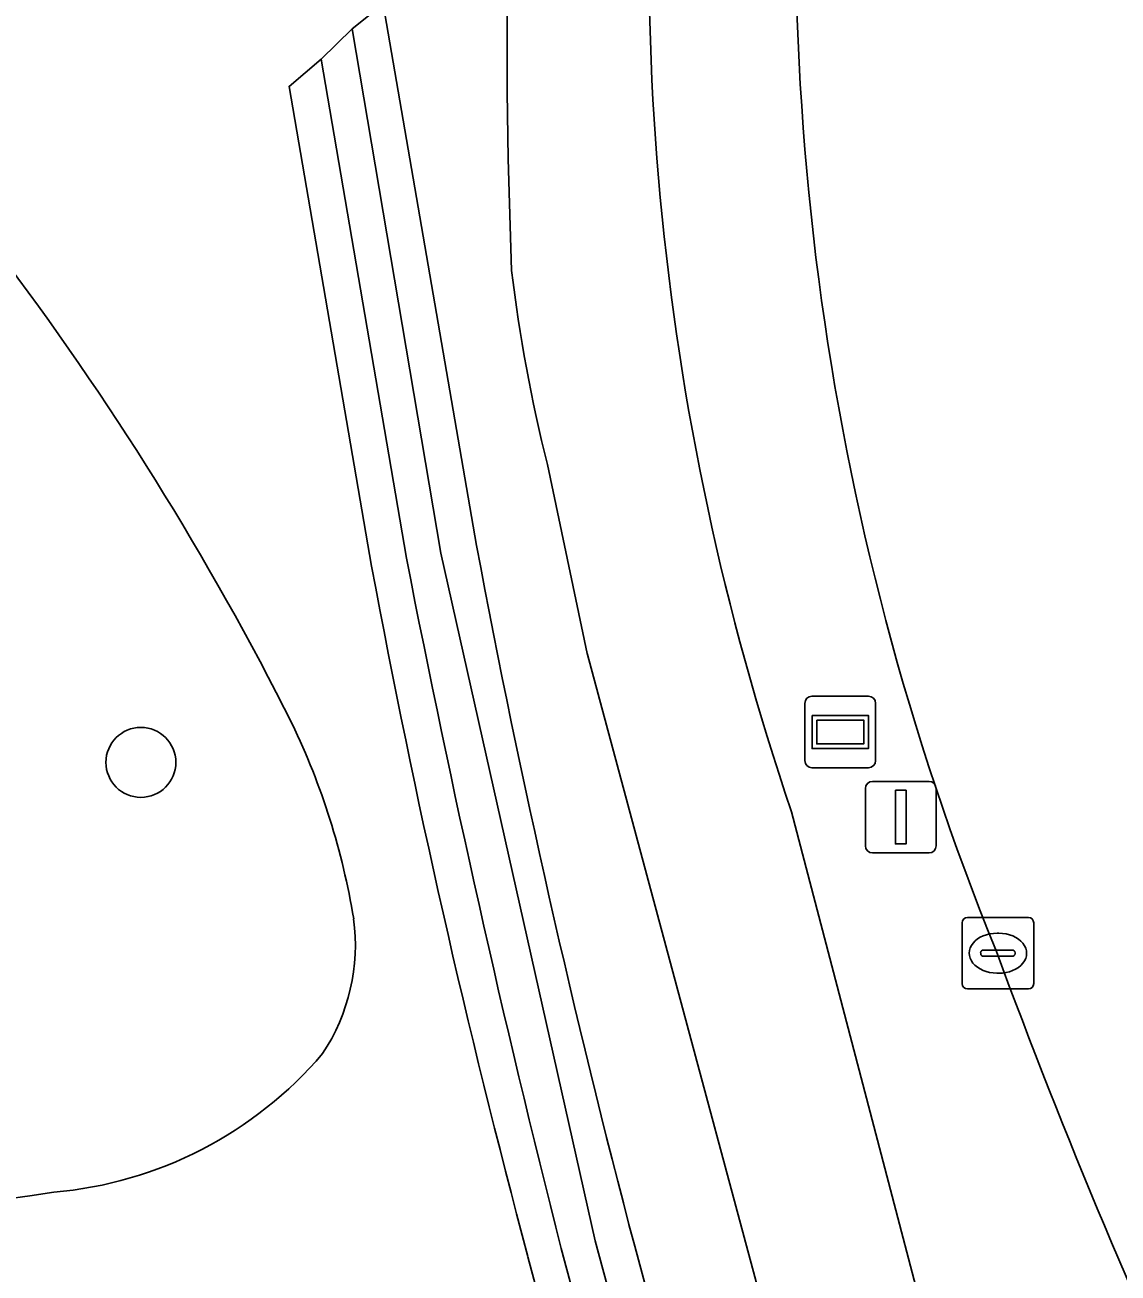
# Model space of a CAD drawing. Extents: x 160675 to 161153, y 383241 to 383714.
# Drawn here: x 161069.19 to 161084.47, y 383279.29 to 383296.74 of the extents above; entities that cross this region are included whole.
import ezdxf

# ---------------------------------------------------------------- set-up
doc = ezdxf.new("R2010")
doc.units = 0
for name, color, linetype in [('IMGEO_Berm_groen', 7, 'Continuous'), ('IMGEO_Boom', 7, 'Continuous'), ('IMGEO_Fietspad_gesloten', 7, 'Continuous'), ('IMGEO_Groenvoorziening', 7, 'Continuous'), ('IMGEO_Kolk', 7, 'Continuous'), ('IMGEO_Lichtmast', 7, 'Continuous'), ('IMGEO_Rijbaan_lokaal_gesloten', 7, 'Continuous'), ('IMGEO_Voetpad_open', 7, 'Continuous'), ('IMGEO_Wegwijzer', 7, 'Continuous')]:
    doc.layers.add(name, color=color, linetype=linetype)

msp = doc.modelspace()

# ---------------------------------------------------------------- linework, layer by layer
at = {"layer": 'IMGEO_Berm_groen'}
msp.add_lwpolyline([(161079.909, 383285.742), (161084.694, 383267.466)], dxfattribs=at)
for centre, radius, start, end in [((161115.333, 383297.8), 37.42, 171.8377, 198.7986), ((161117.973, 383298.123), 38.005, 172.7545, 202.1608), ((161167.647, 383314.992), 90.426, 200.18697, 210.62139)]:
    msp.add_arc(centre, radius, start, end, dxfattribs=at)
at = {"layer": 'IMGEO_Boom'}
msp.add_circle((161070.811, 383286.433), 0.489, dxfattribs=at)
at = {"layer": 'IMGEO_Fietspad_gesloten'}
for points in [[(161076.497, 383290.599), (161077.053, 383287.957), (161077.057, 383287.94), (161084.227, 383261.283)], [(161084.694, 383267.466), (161079.909, 383285.742)]]:
    msp.add_lwpolyline(points, dxfattribs=at)
for centre, radius, start, end in [((161155.631, 383296.511), 79.7, 175.11724, 182.3005), ((161115.333, 383297.8), 37.42, 171.8377, 198.7986), ((161096.876, 383295.765), 21.024, 186.7007, 194.2248)]:
    msp.add_arc(centre, radius, start, end, dxfattribs=at)
at = {"layer": 'IMGEO_Groenvoorziening'}
for centre, radius, start, end in [((161034.685, 383267.732), 42.809, 26.7092, 37.1677), ((161063.745, 383282.575), 10.18, 9.4396, 25.5935), ((161071.051, 383283.884), 2.759, 326.4895, 7.5079), ((161069.11, 383285.975), 5.573, 274.9658, 319.5697), ((161066.108, 383302.091), 21.946, 250.8911, 279.1338)]:
    msp.add_arc(centre, radius, start, end, dxfattribs=at)
at = {"layer": 'IMGEO_Kolk'}
for p, q in [((161082.295, 383283.339), (161082.295, 383284.191)), ((161082.37, 383284.265), (161083.222, 383284.265)), ((161083.296, 383284.191), (161083.296, 383283.339)), ((161082.783, 383284.045), (161082.808, 383284.045)), ((161082.597, 383283.808), (161082.995, 383283.808)), ((161082.554, 383283.759), (161082.554, 383283.771)), ((161082.992, 383283.722), (161082.594, 383283.722)), ((161083.038, 383283.771), (161083.038, 383283.759)), ((161082.806, 383283.485), (161082.781, 383283.485)), ((161083.222, 383283.265), (161082.37, 383283.265))]:
    msp.add_line(p, q, dxfattribs=at)
for points in [[(161082.295, 383283.339), (161082.295, 383284.191)], [(161082.37, 383284.265), (161083.222, 383284.265)], [(161083.296, 383284.191), (161083.296, 383283.339)], [(161083.222, 383283.265), (161082.37, 383283.265)]]:
    msp.add_lwpolyline(points, dxfattribs=at)
for centre, radius, start, end in [((161082.372, 383284.189), 0.0765, 91.552, 178.448), ((161082.372, 383284.189), 0.0765, 91.552, 178.448), ((161083.22, 383284.189), 0.0765, 1.552, 88.448), ((161083.22, 383284.189), 0.0765, 1.552, 88.448), ((161082.594, 383283.768), 0.0403, 85.8775, 175.7526), ((161082.999, 383283.77), 0.0386, 1.7309, 96.639), ((161082.591, 383283.758), 0.0366, 178.938, 274.7102), ((161082.995, 383283.765), 0.043, 264.8664, 352.4533), ((161082.372, 383283.341), 0.0765, 181.552, 268.448), ((161082.372, 383283.341), 0.0765, 181.552, 268.448), ((161083.22, 383283.341), 0.0765, 271.552, 358.448), ((161083.22, 383283.341), 0.0765, 271.552, 358.448)]:
    msp.add_arc(centre, radius, start, end, dxfattribs=at)
for centre, major_axis, ratio, start_param, end_param in [((161082.782, 383283.765), (-0.387, 0.002), 0.722429, 4.712389, 7.853982), ((161082.807, 383283.765), (-0.39, 0.002), 0.717154, 1.570796, 4.712389)]:
    msp.add_ellipse(centre, major_axis=major_axis, ratio=ratio, start_param=start_param, end_param=end_param, dxfattribs=at)
at = {"layer": 'IMGEO_Lichtmast'}
for p, q in [((161080.942, 383285.267), (161080.942, 383286.067)), ((161080.942, 383286.067), (161080.942, 383285.267)), ((161081.042, 383286.167), (161081.832, 383286.167)), ((161081.832, 383286.167), (161081.042, 383286.167)), ((161081.932, 383286.067), (161081.932, 383285.267)), ((161081.932, 383285.267), (161081.932, 383286.067)), ((161081.832, 383285.167), (161081.042, 383285.167)), ((161081.042, 383285.167), (161081.832, 383285.167))]:
    msp.add_line(p, q, dxfattribs=at)
msp.add_lwpolyline([(161081.362, 383286.042), (161081.512, 383286.042), (161081.512, 383285.292), (161081.362, 383285.292), (161081.362, 383286.042)], dxfattribs=at)
for centre, start, end in [((161081.042, 383286.067), 90, 180), ((161081.042, 383286.067), 90, 180), ((161081.832, 383286.067), 0, 90), ((161081.832, 383286.067), 360, 90), ((161081.042, 383285.267), 180, 270), ((161081.042, 383285.267), 180, 270), ((161081.832, 383285.267), 270, 0), ((161081.832, 383285.267), 270, 0)]:
    msp.add_arc(centre, 0.1, start, end, dxfattribs=at)
at = {"layer": 'IMGEO_Rijbaan_lokaal_gesloten'}
for centre, radius, start, end in [((161117.973, 383298.123), 38.005, 172.7545, 202.1608), ((161167.647, 383314.992), 90.426, 200.18697, 210.62139)]:
    msp.add_arc(centre, radius, start, end, dxfattribs=at)
at = {"layer": 'IMGEO_Voetpad_open'}
for points in [[(160988.155, 383261.661), (160988.114, 383261.392), (160988.425, 383261.349), (160990.337, 383261.053), (160991.153, 383263.864), (160998.889, 383288.05), (160999.79, 383290.864), (161008.359, 383317.657), (161020.455, 383313.768), (161029.994, 383310.701), (161033.388, 383309.609), (161050.91, 383303.976), (161057.751, 383301.776), (161072.558, 383297.57), (161074.2, 383297.033), (161075.504, 383289.465)], [(161074.037, 383289.174), (161072.883, 383295.884), (161073.332, 383296.264), (161073.766, 383296.688), (161074.2, 383297.033), (161072.558, 383297.57), (161057.751, 383301.776), (161040.997, 383283.21), (161038.901, 383280.887)], [(161075.504, 383289.465), (161074.2, 383297.033), (161073.766, 383296.688), (161075.006, 383289.36), (161077.165, 383279.743), (161082.212, 383261.104), (161082.664, 383261.245), (161077.716, 383279.668)], [(161077.165, 383279.743), (161075.006, 383289.36), (161073.766, 383296.688), (161073.332, 383296.264), (161074.524, 383289.287)], [(161074.524, 383289.287), (161073.332, 383296.264), (161072.883, 383295.884), (161074.037, 383289.174)], [(161084.227, 383261.283), (161077.057, 383287.94), (161077.053, 383287.957), (161076.497, 383290.599)], [(161039.76, 383273.019), (161045.452, 383271.189), (161046.75, 383275.284), (161050.512, 383274.064), (161052.237, 383279.314), (161052.469, 383280.048), (161053.428, 383279.746), (161057.514, 383278.438), (161058.471, 383278.126), (161061.533, 383277.149), (161062.487, 383276.845), (161065.546, 383275.857), (161066.498, 383275.553), (161070.58, 383274.242), (161071.531, 383273.936), (161071.295, 383273.203), (161069.61, 383267.947), (161073.371, 383266.726), (161072.053, 383262.631), (161080.925, 383259.783), (161081.343, 383259.61), (161081.314, 383260.141), (161081.284, 383260.673), (161076.223, 383279.522)], [(161081.826, 383260.612), (161076.688, 383279.636)], [(161076.688, 383279.636), (161081.826, 383260.612)], [(161082.321, 383260.689), (161082.212, 383261.104), (161077.165, 383279.743)], [(161077.716, 383279.668), (161082.664, 383261.245), (161082.212, 383261.104), (161082.321, 383260.689)], [(161076.223, 383279.522), (161081.284, 383260.673), (161081.314, 383260.141), (161081.343, 383259.61), (161081.846, 383259.418)]]:
    msp.add_lwpolyline(points, dxfattribs=at)
for centre, radius, start, end in [((161155.631, 383296.511), 79.7, 175.11724, 182.3005), ((161034.685, 383267.732), 42.809, 26.7092, 37.1677), ((161096.876, 383295.765), 21.024, 186.7007, 194.2248), ((161213.026, 383315.367), 139.94, 190.66657, 194.77963), ((161213.026, 383315.367), 139.94, 190.66657, 194.77963), ((161249.081, 383323.359), 177.851, 191.04477, 194.23151), ((161249.081, 383323.359), 177.851, 191.04477, 194.23151), ((161199.05, 383312.414), 127.154, 190.53092, 194.99139), ((161199.05, 383312.414), 127.154, 190.53092, 194.99139), ((161063.745, 383282.575), 10.18, 9.4396, 25.5935), ((161071.051, 383283.884), 2.759, 326.4895, 7.5079), ((161069.11, 383285.975), 5.573, 274.9658, 319.5697), ((161066.108, 383302.091), 21.946, 250.8911, 279.1338)]:
    msp.add_arc(centre, radius, start, end, dxfattribs=at)
at = {"layer": 'IMGEO_Wegwijzer'}
for p, q in [((161080.195, 383287.358), (161080.985, 383287.358)), ((161080.985, 383287.358), (161080.195, 383287.358)), ((161080.095, 383286.458), (161080.095, 383287.258)), ((161080.095, 383287.258), (161080.095, 383286.458)), ((161081.085, 383287.258), (161081.085, 383286.458)), ((161081.085, 383286.458), (161081.085, 383287.258)), ((161080.985, 383286.358), (161080.195, 383286.358)), ((161080.195, 383286.358), (161080.985, 383286.358))]:
    msp.add_line(p, q, dxfattribs=at)
for points in [[(161080.196, 383287.09), (161080.984, 383287.09), (161080.984, 383286.626), (161080.196, 383286.626), (161080.196, 383287.09)], [(161080.261, 383287.025), (161080.261, 383286.691), (161080.919, 383286.691), (161080.919, 383287.025), (161080.261, 383287.025)]]:
    msp.add_lwpolyline(points, dxfattribs=at)
for centre, start, end in [((161080.195, 383287.258), 90, 180), ((161080.195, 383287.258), 90, 180), ((161080.985, 383287.258), 0, 90), ((161080.985, 383287.258), 360, 90), ((161080.195, 383286.458), 180, 270), ((161080.195, 383286.458), 180, 270), ((161080.985, 383286.458), 270, 0), ((161080.985, 383286.458), 270, 0)]:
    msp.add_arc(centre, 0.1, start, end, dxfattribs=at)

doc.saveas('drawing.dxf')
